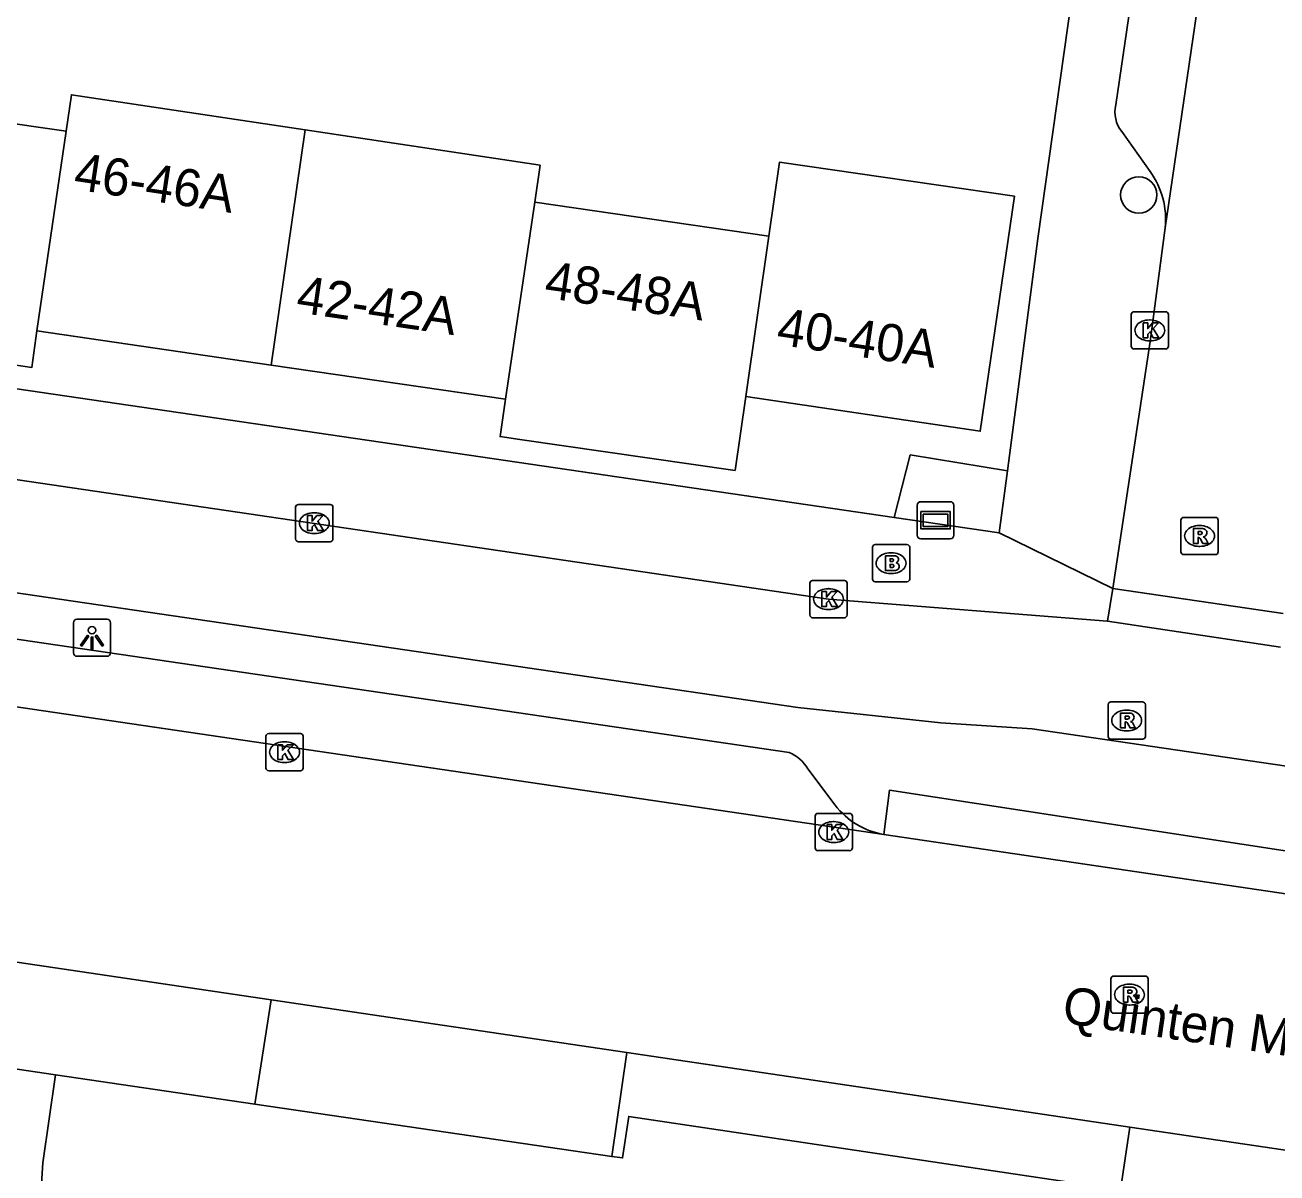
# Model space of a CAD drawing. Extents: x 163686 to 164493, y 382719 to 383870.
# Drawn here: x 163807.74 to 163841.37, y 382940.91 to 382971.74 of the extents above; entities that cross this region are included whole.
import ezdxf

# ---------------------------------------------------------------- set-up
doc = ezdxf.new("R2010")
doc.units = 0
for name, color, linetype in [('IMGEO_Boom', 7, 'Continuous'), ('IMGEO_Brandkraan', 7, 'Continuous'), ('IMGEO_Fietspad_gesloten', 7, 'Continuous'), ('IMGEO_Hek', 7, 'Continuous'), ('IMGEO_Kolk', 7, 'Continuous'), ('IMGEO_Lichtpunt', 7, 'Continuous'), ('IMGEO_Openbare_ruimte_label', 7, 'Continuous'), ('IMGEO_Pand', 7, 'Continuous'), ('IMGEO_Pand_nummerreeks', 7, 'Continuous'), ('IMGEO_Parkeervlak_open', 7, 'Continuous'), ('IMGEO_Rijbaan_lokaal_gesloten', 7, 'Continuous'), ('IMGEO_Rijbaan_lokaal_open', 7, 'Continuous'), ('IMGEO_Rioolput', 7, 'Continuous'), ('IMGEO_Verklikker', 7, 'Continuous'), ('IMGEO_Voetpad_open', 7, 'Continuous')]:
    doc.layers.add(name, color=color, linetype=linetype)

msp = doc.modelspace()

# ---------------------------------------------------------------- linework, layer by layer
at = {"layer": 'IMGEO_Boom'}
msp.add_circle((163837.657, 382967.18), 0.489, dxfattribs=at)
at = {"layer": 'IMGEO_Brandkraan'}
for p, q in [((163830.577, 382957.79), (163831.429, 382957.79)), ((163830.502, 382956.864), (163830.502, 382957.716)), ((163830.99, 382957.57), (163831.015, 382957.57)), ((163831.503, 382957.716), (163831.503, 382956.864)), ((163831.429, 382956.79), (163830.577, 382956.79)), ((163831.013, 382957.01), (163830.988, 382957.01))]:
    msp.add_line(p, q, dxfattribs=at)
for points in [[(163830.577, 382957.79), (163831.429, 382957.79)], [(163830.502, 382956.864), (163830.502, 382957.716)], [(163830.85, 382957.49), (163830.85, 382957.09), (163831.063, 382957.09)], [(163831.081, 382957.49), (163830.85, 382957.49)], [(163831.029, 382957.409), (163830.975, 382957.409), (163830.975, 382957.333)], [(163831.503, 382957.716), (163831.503, 382956.864)], [(163830.975, 382957.333), (163831.028, 382957.333)], [(163831.037, 382957.257), (163830.975, 382957.257), (163830.975, 382957.176)], [(163830.975, 382957.176), (163831.037, 382957.176)], [(163831.429, 382956.79), (163830.577, 382956.79)]]:
    msp.add_lwpolyline(points, dxfattribs=at)
for centre, radius, start, end in [((163830.579, 382957.714), 0.0765, 91.552, 178.448), ((163830.579, 382957.714), 0.0765, 91.552, 178.448), ((163831.427, 382957.714), 0.0765, 1.552, 88.448), ((163831.427, 382957.714), 0.0765, 1.552, 88.448), ((163831.03, 382957.371), 0.0379, 267.8285, 90.9355), ((163831.085, 382957.345), 0.145, 59.4692, 91.5367), ((163831.11, 382957.392), 0.0922, 285.5137, 58.1501), ((163831.038, 382957.216), 0.0404, 269.8759, 90.5077), ((163831.069, 382957.341), 0.251, 268.6676, 293.5347), ((163831.115, 382957.2), 0.105, 301.3115, 78.989), ((163830.579, 382956.866), 0.0765, 181.552, 268.448), ((163830.579, 382956.866), 0.0765, 181.552, 268.448), ((163831.427, 382956.866), 0.0765, 271.552, 358.448), ((163831.427, 382956.866), 0.0765, 271.552, 358.448)]:
    msp.add_arc(centre, radius, start, end, dxfattribs=at)
for centre, major_axis, ratio, start_param, end_param in [((163830.989, 382957.29), (-0.387, 0.002), 0.722429, 4.712389, 7.853982), ((163831.014, 382957.29), (-0.39, 0.002), 0.717154, 1.570796, 4.712389)]:
    msp.add_ellipse(centre, major_axis=major_axis, ratio=ratio, start_param=start_param, end_param=end_param, dxfattribs=at)
at = {"layer": 'IMGEO_Fietspad_gesloten'}
for points in [[(163836.819, 382955.733), (163829.321, 382956.326), (163789.89, 382962.121)], [(163789.243, 382959.169), (163828.494, 382953.413), (163832.338, 382953.004), (163834.79, 382952.839), (163842.904, 382951.651), (163844.9, 382951.157), (163848.013, 382950.544), (163885.873, 382944.918)], [(163841.466, 382955.031), (163836.819, 382955.733)]]:
    msp.add_lwpolyline(points, dxfattribs=at)
at = {"layer": 'IMGEO_Hek'}
msp.add_lwpolyline([(163831.088, 382958.518), (163831.519, 382960.197), (163834.128, 382959.773)], dxfattribs=at)
at = {"layer": 'IMGEO_Kolk'}
for p, q in [((163837.453, 382963.117), (163837.453, 382963.969)), ((163837.528, 382964.043), (163838.38, 382964.043)), ((163837.941, 382963.823), (163837.966, 382963.823)), ((163838.454, 382963.969), (163838.454, 382963.117)), ((163837.964, 382963.263), (163837.939, 382963.263)), ((163838.38, 382963.043), (163837.528, 382963.043)), ((163815.005, 382957.941), (163815.005, 382958.793)), ((163815.08, 382958.867), (163815.932, 382958.867)), ((163816.006, 382958.793), (163816.006, 382957.941)), ((163815.493, 382958.647), (163815.518, 382958.647)), ((163815.516, 382958.087), (163815.491, 382958.087)), ((163815.932, 382957.867), (163815.08, 382957.867)), ((163828.82, 382955.9), (163828.82, 382956.752)), ((163828.895, 382956.826), (163829.747, 382956.826)), ((163829.821, 382956.752), (163829.821, 382955.9)), ((163829.308, 382956.606), (163829.333, 382956.606)), ((163829.747, 382955.826), (163828.895, 382955.826)), ((163829.331, 382956.046), (163829.306, 382956.046)), ((163814.282, 382952.715), (163815.134, 382952.715)), ((163814.207, 382951.789), (163814.207, 382952.641)), ((163814.695, 382952.495), (163814.72, 382952.495)), ((163815.208, 382952.641), (163815.208, 382951.789)), ((163815.134, 382951.715), (163814.282, 382951.715)), ((163814.718, 382951.935), (163814.693, 382951.935)), ((163828.962, 382949.643), (163828.962, 382950.495)), ((163829.037, 382950.569), (163829.889, 382950.569)), ((163829.45, 382950.349), (163829.475, 382950.349)), ((163829.963, 382950.495), (163829.963, 382949.643)), ((163829.473, 382949.789), (163829.448, 382949.789)), ((163829.889, 382949.569), (163829.037, 382949.569))]:
    msp.add_line(p, q, dxfattribs=at)
for points in [[(163837.453, 382963.117), (163837.453, 382963.969)], [(163837.528, 382964.043), (163838.38, 382964.043)], [(163838.454, 382963.969), (163838.454, 382963.117)], [(163837.774, 382963.743), (163837.897, 382963.743), (163837.897, 382963.592), (163838.027, 382963.743), (163838.191, 382963.743), (163838.045, 382963.592), (163838.198, 382963.343), (163838.046, 382963.343), (163837.961, 382963.507), (163837.897, 382963.44), (163837.897, 382963.343), (163837.774, 382963.343), (163837.774, 382963.743)], [(163838.38, 382963.043), (163837.528, 382963.043)], [(163815.005, 382957.941), (163815.005, 382958.793)], [(163815.08, 382958.867), (163815.932, 382958.867)], [(163816.006, 382958.793), (163816.006, 382957.941)], [(163815.326, 382958.567), (163815.449, 382958.567), (163815.449, 382958.416), (163815.579, 382958.567), (163815.743, 382958.567), (163815.597, 382958.416), (163815.75, 382958.167), (163815.598, 382958.167), (163815.513, 382958.331), (163815.449, 382958.264), (163815.449, 382958.167), (163815.326, 382958.167), (163815.326, 382958.567)], [(163815.932, 382957.867), (163815.08, 382957.867)], [(163828.82, 382955.9), (163828.82, 382956.752)], [(163828.895, 382956.826), (163829.747, 382956.826)], [(163829.821, 382956.752), (163829.821, 382955.9)], [(163829.141, 382956.526), (163829.264, 382956.526), (163829.264, 382956.375), (163829.394, 382956.526), (163829.558, 382956.526), (163829.412, 382956.375), (163829.565, 382956.126), (163829.413, 382956.126), (163829.328, 382956.29), (163829.264, 382956.223), (163829.264, 382956.126), (163829.141, 382956.126), (163829.141, 382956.526)], [(163829.747, 382955.826), (163828.895, 382955.826)], [(163814.282, 382952.715), (163815.134, 382952.715)], [(163814.207, 382951.789), (163814.207, 382952.641)], [(163814.528, 382952.415), (163814.651, 382952.415), (163814.651, 382952.264), (163814.781, 382952.415), (163814.945, 382952.415), (163814.799, 382952.264), (163814.952, 382952.015), (163814.8, 382952.015), (163814.715, 382952.179), (163814.651, 382952.112), (163814.651, 382952.015), (163814.528, 382952.015), (163814.528, 382952.415)], [(163815.208, 382952.641), (163815.208, 382951.789)], [(163815.134, 382951.715), (163814.282, 382951.715)], [(163828.962, 382949.643), (163828.962, 382950.495)], [(163829.037, 382950.569), (163829.889, 382950.569)], [(163829.963, 382950.495), (163829.963, 382949.643)], [(163829.283, 382950.269), (163829.406, 382950.269), (163829.406, 382950.118), (163829.536, 382950.269), (163829.7, 382950.269), (163829.554, 382950.118), (163829.707, 382949.869), (163829.555, 382949.869), (163829.47, 382950.033), (163829.406, 382949.966), (163829.406, 382949.869), (163829.283, 382949.869), (163829.283, 382950.269)], [(163829.889, 382949.569), (163829.037, 382949.569)]]:
    msp.add_lwpolyline(points, dxfattribs=at)
for centre, start, end in [((163837.53, 382963.967), 91.552, 178.448), ((163837.53, 382963.967), 91.552, 178.448), ((163838.378, 382963.967), 1.552, 88.448), ((163838.378, 382963.967), 1.552, 88.448), ((163837.53, 382963.119), 181.552, 268.448), ((163837.53, 382963.119), 181.552, 268.448), ((163838.378, 382963.119), 271.552, 358.448), ((163838.378, 382963.119), 271.552, 358.448), ((163815.082, 382958.791), 91.552, 178.448), ((163815.082, 382958.791), 91.552, 178.448), ((163815.93, 382958.791), 1.552, 88.448), ((163815.93, 382958.791), 1.552, 88.448), ((163815.082, 382957.943), 181.552, 268.448), ((163815.082, 382957.943), 181.552, 268.448), ((163815.93, 382957.943), 271.552, 358.448), ((163815.93, 382957.943), 271.552, 358.448), ((163828.897, 382956.75), 91.552, 178.448), ((163828.897, 382956.75), 91.552, 178.448), ((163829.745, 382956.75), 1.552, 88.448), ((163829.745, 382956.75), 1.552, 88.448), ((163828.897, 382955.902), 181.552, 268.448), ((163828.897, 382955.902), 181.552, 268.448), ((163829.745, 382955.902), 271.552, 358.448), ((163829.745, 382955.902), 271.552, 358.448), ((163814.284, 382952.639), 91.552, 178.448), ((163814.284, 382952.639), 91.552, 178.448), ((163815.132, 382952.639), 1.552, 88.448), ((163815.132, 382952.639), 1.552, 88.448), ((163814.284, 382951.791), 181.552, 268.448), ((163814.284, 382951.791), 181.552, 268.448), ((163815.132, 382951.791), 271.552, 358.448), ((163815.132, 382951.791), 271.552, 358.448), ((163829.039, 382950.493), 91.552, 178.448), ((163829.039, 382950.493), 91.552, 178.448), ((163829.887, 382950.493), 1.552, 88.448), ((163829.887, 382950.493), 1.552, 88.448), ((163829.039, 382949.645), 181.552, 268.448), ((163829.039, 382949.645), 181.552, 268.448), ((163829.887, 382949.645), 271.552, 358.448), ((163829.887, 382949.645), 271.552, 358.448)]:
    msp.add_arc(centre, 0.0765, start, end, dxfattribs=at)
for centre, major_axis, ratio, start_param, end_param in [((163837.94, 382963.543), (-0.387, 0.002), 0.722429, 4.712389, 7.853982), ((163837.965, 382963.543), (-0.39, 0.002), 0.717154, 1.570796, 4.712389), ((163815.492, 382958.367), (-0.387, 0.002), 0.722429, 4.712389, 7.853982), ((163815.517, 382958.367), (-0.39, 0.002), 0.717154, 1.570796, 4.712389), ((163829.307, 382956.326), (-0.387, 0.002), 0.722429, 4.712389, 7.853982), ((163829.332, 382956.326), (-0.39, 0.002), 0.717154, 1.570796, 4.712389), ((163814.694, 382952.215), (-0.387, 0.002), 0.722429, 4.712389, 7.853982), ((163814.719, 382952.215), (-0.39, 0.002), 0.717154, 1.570796, 4.712389), ((163829.449, 382950.069), (-0.387, 0.002), 0.722429, 4.712389, 7.853982), ((163829.474, 382950.069), (-0.39, 0.002), 0.717154, 1.570796, 4.712389)]:
    msp.add_ellipse(centre, major_axis=major_axis, ratio=ratio, start_param=start_param, end_param=end_param, dxfattribs=at)
at = {"layer": 'IMGEO_Lichtpunt'}
for p, q in [((163809.938, 382955.786), (163809.13, 382955.786)), ((163809.938, 382955.786), (163809.13, 382955.786)), ((163809.036, 382955.691), (163809.036, 382954.884)), ((163809.036, 382955.691), (163809.036, 382954.884)), ((163810.032, 382954.884), (163810.032, 382955.691)), ((163810.032, 382954.884), (163810.032, 382955.691)), ((163809.13, 382954.79), (163809.938, 382954.79)), ((163809.13, 382954.79), (163809.938, 382954.79))]:
    msp.add_line(p, q, dxfattribs=at)
for points in [[(163809.41, 382955.355), (163809.449, 382955.327), (163809.261, 382955.065), (163809.223, 382955.092), (163809.41, 382955.355)], [(163809.512, 382955.307), (163809.559, 382955.307), (163809.559, 382954.985), (163809.512, 382954.985), (163809.512, 382955.307)], [(163809.622, 382955.327), (163809.66, 382955.354), (163809.847, 382955.092), (163809.808, 382955.064), (163809.622, 382955.327)]]:
    msp.add_lwpolyline(points, dxfattribs=at)
msp.add_circle((163809.535, 382955.489), 0.0994, dxfattribs=at)
for centre, start, end in [((163809.13, 382955.691), 90, 180), ((163809.13, 382955.691), 90, 180), ((163809.938, 382955.691), 0, 90), ((163809.938, 382955.691), 0, 90), ((163809.13, 382954.884), 180, 270), ((163809.13, 382954.884), 180, 270), ((163809.938, 382954.884), 270, 0), ((163809.938, 382954.884), 270, 360)]:
    msp.add_arc(centre, 0.0946, start, end, dxfattribs=at)
at = {"layer": 'IMGEO_Pand'}
for points in [[(163815.263, 382968.926), (163808.979, 382969.87), (163808.839, 382968.892)], [(163808.839, 382968.892), (163802.529, 382969.794), (163801.626, 382963.48), (163807.919, 382962.549), (163808.049, 382963.528)], [(163808.839, 382968.892), (163808.049, 382963.528)], [(163815.263, 382968.926), (163814.344, 382962.612)], [(163821.428, 382966.984), (163821.572, 382967.978), (163815.263, 382968.926)], [(163827.104, 382961.77), (163833.4, 382960.832), (163834.316, 382967.145), (163828.007, 382968.061), (163827.718, 382966.071)], [(163820.639, 382961.695), (163821.428, 382966.984)], [(163827.718, 382966.071), (163821.428, 382966.984)], [(163827.718, 382966.071), (163827.104, 382961.77)], [(163808.049, 382963.528), (163814.344, 382962.612)], [(163814.344, 382962.612), (163820.639, 382961.695)], [(163820.639, 382961.695), (163820.497, 382960.692), (163821.024, 382960.616), (163826.811, 382959.78), (163827.104, 382961.77)]]:
    msp.add_lwpolyline(points, dxfattribs=at)
at = {"layer": 'IMGEO_Parkeervlak_open'}
for points in [[(163790.96, 382957.678), (163828.267, 382952.204)], [(163808.551, 382943.548), (163749.873, 382952.231)], [(163828.767, 382951.765), (163829.496, 382950.793)]]:
    msp.add_lwpolyline(points, dxfattribs=at)
for centre, radius, start, end in [((163827.895, 382951.276), 0.999, 29.2695, 68.1643), ((163831.183, 382952.103), 2.136, 217.8222, 259.8785)]:
    msp.add_arc(centre, radius, start, end, dxfattribs=at)
at = {"layer": 'IMGEO_Rijbaan_lokaal_gesloten'}
for points in [[(163830.808, 382950), (163787.471, 382956.38)], [(163746.439, 382955.62), (163814.345, 382945.562)], [(163843.854, 382948.077), (163830.808, 382950)], [(163814.345, 382945.562), (163823.903, 382944.146)], [(163823.903, 382944.146), (163837.413, 382942.146)], [(163837.413, 382942.146), (163842.566, 382941.383)]]:
    msp.add_lwpolyline(points, dxfattribs=at)
at = {"layer": 'IMGEO_Rijbaan_lokaal_open'}
for points in [[(163838.367, 382966.298), (163844.486, 383008.007)], [(163836.958, 382956.606), (163837.962, 382963.244), (163838.367, 382966.298)], [(163841.534, 382955.938), (163836.958, 382956.606)]]:
    msp.add_lwpolyline(points, dxfattribs=at)
at = {"layer": 'IMGEO_Rioolput'}
for p, q in [((163838.789, 382957.595), (163838.789, 382958.447)), ((163838.864, 382958.521), (163839.716, 382958.521)), ((163839.79, 382958.447), (163839.79, 382957.595)), ((163839.277, 382958.301), (163839.302, 382958.301)), ((163839.3, 382957.741), (163839.275, 382957.741)), ((163839.716, 382957.521), (163838.864, 382957.521)), ((163836.832, 382952.638), (163836.832, 382953.49)), ((163836.907, 382953.564), (163837.759, 382953.564)), ((163837.833, 382953.49), (163837.833, 382952.638)), ((163837.32, 382953.344), (163837.345, 382953.344)), ((163837.343, 382952.784), (163837.318, 382952.784)), ((163837.759, 382952.564), (163836.907, 382952.564)), ((163836.906, 382945.276), (163836.906, 382946.128)), ((163836.981, 382946.202), (163837.833, 382946.202)), ((163837.394, 382945.982), (163837.419, 382945.982)), ((163837.907, 382946.128), (163837.907, 382945.276)), ((163837.417, 382945.422), (163837.392, 382945.422)), ((163837.833, 382945.202), (163836.981, 382945.202))]:
    msp.add_line(p, q, dxfattribs=at)
for points in [[(163838.789, 382957.595), (163838.789, 382958.447)], [(163838.864, 382958.521), (163839.716, 382958.521)], [(163839.79, 382958.447), (163839.79, 382957.595)], [(163839.378, 382958.219), (163839.126, 382958.221), (163839.126, 382957.821)], [(163839.304, 382958.14), (163839.25, 382958.14), (163839.25, 382958.059)], [(163839.126, 382957.821), (163839.25, 382957.821), (163839.25, 382957.983), (163839.261, 382957.983)], [(163839.25, 382958.059), (163839.302, 382958.059)], [(163839.308, 382957.954), (163839.379, 382957.821), (163839.519, 382957.821), (163839.454, 382957.947)], [(163839.716, 382957.521), (163838.864, 382957.521)], [(163836.832, 382952.638), (163836.832, 382953.49)], [(163836.907, 382953.564), (163837.759, 382953.564)], [(163837.833, 382953.49), (163837.833, 382952.638)], [(163837.421, 382953.262), (163837.169, 382953.264), (163837.169, 382952.864)], [(163837.169, 382952.864), (163837.293, 382952.864), (163837.293, 382953.026), (163837.304, 382953.026)], [(163837.347, 382953.183), (163837.293, 382953.183), (163837.293, 382953.102)], [(163837.293, 382953.102), (163837.345, 382953.102)], [(163837.351, 382952.997), (163837.422, 382952.864), (163837.562, 382952.864), (163837.497, 382952.99)], [(163837.759, 382952.564), (163836.907, 382952.564)], [(163836.906, 382945.276), (163836.906, 382946.128)], [(163836.981, 382946.202), (163837.833, 382946.202)], [(163837.907, 382946.128), (163837.907, 382945.276)], [(163837.495, 382945.9), (163837.243, 382945.902), (163837.243, 382945.502)], [(163837.243, 382945.502), (163837.367, 382945.502), (163837.367, 382945.664), (163837.378, 382945.664)], [(163837.421, 382945.821), (163837.367, 382945.821), (163837.367, 382945.74)], [(163837.367, 382945.74), (163837.419, 382945.74)], [(163837.425, 382945.635), (163837.496, 382945.502), (163837.636, 382945.502), (163837.571, 382945.628)], [(163837.833, 382945.202), (163836.981, 382945.202)]]:
    msp.add_lwpolyline(points, dxfattribs=at)
for centre, radius, start, end in [((163838.866, 382958.445), 0.0765, 91.552, 178.448), ((163838.866, 382958.445), 0.0765, 91.552, 178.448), ((163839.714, 382958.445), 0.0765, 1.552, 88.448), ((163839.714, 382958.445), 0.0765, 1.552, 88.448), ((163839.31, 382958.044), 0.0964, 77.0061, 93.1865), ((163839.324, 382958.101), 0.0378, 276.6634, 79.6772), ((163839.377, 382958.109), 0.109, 350.3612, 89.416), ((163839.375, 382958.109), 0.112, 277.5842, 350.9817), ((163839.26, 382957.93), 0.0533, 26.0293, 88.6989), ((163839.286, 382958.248), 0.19, 274.7715, 282.9687), ((163839.359, 382957.894), 0.108, 29.5134, 73.7905), ((163838.866, 382957.597), 0.0765, 181.552, 268.448), ((163838.866, 382957.597), 0.0765, 181.552, 268.448), ((163839.714, 382957.597), 0.0765, 271.552, 358.448), ((163839.714, 382957.597), 0.0765, 271.552, 358.448), ((163836.909, 382953.488), 0.0765, 91.552, 178.448), ((163836.909, 382953.488), 0.0765, 91.552, 178.448), ((163837.757, 382953.488), 0.0765, 1.552, 88.448), ((163837.757, 382953.488), 0.0765, 1.552, 88.448), ((163837.303, 382952.973), 0.0533, 26.0293, 88.6989), ((163837.329, 382953.291), 0.19, 274.7715, 282.9687), ((163837.353, 382953.087), 0.0964, 77.0061, 93.1865), ((163837.367, 382953.144), 0.0378, 276.6634, 79.6772), ((163837.42, 382953.152), 0.109, 350.3612, 89.416), ((163837.418, 382953.152), 0.112, 277.5842, 350.9817), ((163837.402, 382952.937), 0.108, 29.5134, 73.7905), ((163836.909, 382952.64), 0.0765, 181.552, 268.448), ((163836.909, 382952.64), 0.0765, 181.552, 268.448), ((163837.757, 382952.64), 0.0765, 271.552, 358.448), ((163837.757, 382952.64), 0.0765, 271.552, 358.448), ((163836.983, 382946.126), 0.0765, 91.552, 178.448), ((163836.983, 382946.126), 0.0765, 91.552, 178.448), ((163837.831, 382946.126), 0.0765, 1.552, 88.448), ((163837.831, 382946.126), 0.0765, 1.552, 88.448), ((163837.377, 382945.611), 0.0533, 26.0293, 88.6989), ((163837.403, 382945.929), 0.19, 274.7715, 282.9687), ((163837.427, 382945.725), 0.0964, 77.0061, 93.1865), ((163837.441, 382945.782), 0.0378, 276.6634, 79.6772), ((163837.494, 382945.79), 0.109, 350.3612, 89.416), ((163837.492, 382945.79), 0.112, 277.5842, 350.9817), ((163837.476, 382945.575), 0.108, 29.5134, 73.7905), ((163836.983, 382945.278), 0.0765, 181.552, 268.448), ((163836.983, 382945.278), 0.0765, 181.552, 268.448), ((163837.831, 382945.278), 0.0765, 271.552, 358.448), ((163837.831, 382945.278), 0.0765, 271.552, 358.448)]:
    msp.add_arc(centre, radius, start, end, dxfattribs=at)
for centre, major_axis, ratio, start_param, end_param in [((163839.276, 382958.021), (-0.387, 0.002), 0.722429, 4.712389, 7.853982), ((163839.301, 382958.021), (-0.39, 0.002), 0.717154, 1.570796, 4.712389), ((163837.319, 382953.064), (-0.387, 0.002), 0.722429, 4.712389, 7.853982), ((163837.344, 382953.064), (-0.39, 0.002), 0.717154, 1.570796, 4.712389), ((163837.393, 382945.702), (-0.387, 0.002), 0.722429, 4.712389, 7.853982), ((163837.418, 382945.702), (-0.39, 0.002), 0.717154, 1.570796, 4.712389)]:
    msp.add_ellipse(centre, major_axis=major_axis, ratio=ratio, start_param=start_param, end_param=end_param, dxfattribs=at)
at = {"layer": 'IMGEO_Verklikker'}
for p, q in [((163831.701, 382958.042), (163831.701, 382958.842)), ((163831.701, 382958.842), (163831.701, 382958.042)), ((163831.801, 382958.942), (163832.591, 382958.942)), ((163832.591, 382958.942), (163831.801, 382958.942)), ((163832.691, 382958.842), (163832.691, 382958.042)), ((163832.691, 382958.042), (163832.691, 382958.842)), ((163832.591, 382957.942), (163831.801, 382957.942)), ((163831.801, 382957.942), (163832.591, 382957.942))]:
    msp.add_line(p, q, dxfattribs=at)
for points in [[(163831.802, 382958.674), (163832.59, 382958.674), (163832.59, 382958.21), (163831.802, 382958.21), (163831.802, 382958.674)], [(163831.867, 382958.609), (163831.867, 382958.275), (163832.525, 382958.275), (163832.525, 382958.609), (163831.867, 382958.609)]]:
    msp.add_lwpolyline(points, dxfattribs=at)
for centre, start, end in [((163831.801, 382958.842), 90, 180), ((163831.801, 382958.842), 90, 180), ((163832.591, 382958.842), 0, 90), ((163832.591, 382958.842), 360, 90), ((163831.801, 382958.042), 180, 270), ((163831.801, 382958.042), 180, 270), ((163832.591, 382958.042), 270, 0), ((163832.591, 382958.042), 270, 0)]:
    msp.add_arc(centre, 0.1, start, end, dxfattribs=at)
at = {"layer": 'IMGEO_Voetpad_open'}
for points in [[(163837.038, 382969.597), (163842.274, 383005.262)], [(163837.364, 382983.156), (163834.947, 382966.01), (163834.128, 382959.773), (163833.909, 382958.105)], [(163837.964, 382967.809), (163837.198, 382968.884)], [(163783.566, 382965.481), (163831.088, 382958.518), (163833.909, 382958.105)], [(163833.909, 382958.105), (163836.958, 382956.606)], [(163836.819, 382955.733), (163836.958, 382956.606)], [(163830.808, 382950), (163830.961, 382951.195), (163843.992, 382949.195), (163843.854, 382948.077)], [(163814.345, 382945.562), (163813.906, 382942.764)], [(163823.497, 382941.359), (163823.903, 382944.146)], [(163822.429, 382936.108), (163810.148, 382937.656), (163808.032, 382938.355), (163808.213, 382941.186), (163808.551, 382943.548)], [(163813.906, 382942.764), (163808.551, 382943.548)], [(163823.497, 382941.359), (163813.906, 382942.764)], [(163837.17, 382940.464), (163823.955, 382942.43), (163823.788, 382941.316), (163823.497, 382941.359)], [(163837.413, 382942.146), (163837.17, 382940.464)]]:
    msp.add_lwpolyline(points, dxfattribs=at)
for centre, radius, start, end in [((163837.852, 382969.405), 0.836, 166.7344, 218.5614), ((163836.158, 382966.518), 2.22, 354.3104, 35.5572)]:
    msp.add_arc(centre, radius, start, end, dxfattribs=at)

# ---------------------------------------------------------------- texts
at = {"layer": 'IMGEO_Openbare_ruimte_label'}
msp.add_text('Quinten Matsyslaan', height=1, rotation=351.6024, dxfattribs=at).set_placement((163835.566, 382944.949))
at = {"layer": 'IMGEO_Pand_nummerreeks'}
for s, rotation, p in [('46-46A', 351.4572, (163809.013, 382967.336)), ('48-48A', 351.7437, (163821.66, 382964.424)), ('42-42A', 351.715, (163814.991, 382964.033)), ('40-40A', 351.526, (163827.896, 382963.169))]:
    msp.add_text(s, height=1, rotation=rotation, dxfattribs=at).set_placement(p)

doc.saveas('drawing.dxf')
